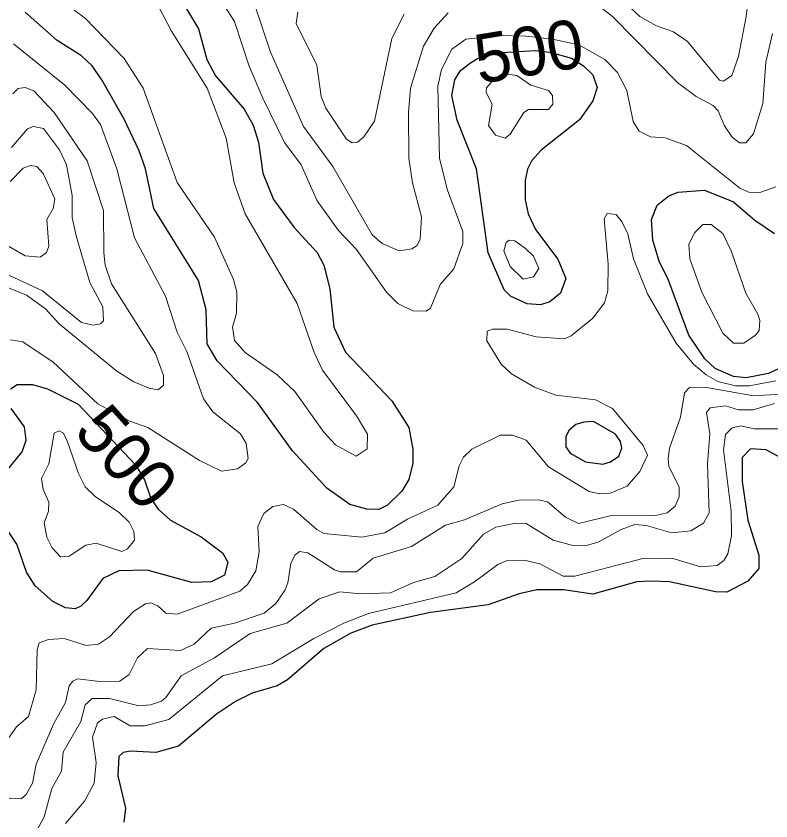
# Model space of a CAD drawing. Extents: x 577 to 602.9, y 7483.8 to 7511.6.
# Drawn here: x 580.152 to 581.387, y 7507.957 to 7509.273 of the extents above; entities that cross this region are included whole.
import ezdxf
from ezdxf.enums import TextEntityAlignment as Align

# ---------------------------------------------------------------- set-up
doc = ezdxf.new("R2010")
doc.units = 0
doc.header["$LTSCALE"] = 0.032
doc.layers.add('1', color=7, linetype='Continuous', lineweight=25)
doc.layers.add('2', color=7, linetype='Continuous', lineweight=13)
doc.layers.add('61', color=7, linetype='Continuous')

msp = doc.modelspace()

# ---------------------------------------------------------------- linework, layer by layer
at = {"layer": '1'}
for points in [[(580.3972, 7509.3415), (580.4505, 7509.2524), (580.464, 7509.2023), (580.4784, 7509.1753), (580.5253, 7509.1212), (580.5396, 7509.095), (580.5483, 7509.0672), (580.5555, 7509.0163), (580.573, 7508.9733), (580.6072, 7508.9272), (580.6445, 7508.8867), (580.6557, 7508.866), (580.6652, 7508.827), (580.6716, 7508.7642), (580.6907, 7508.7236), (580.767, 7508.6441), (580.7948, 7508.6004), (580.8012, 7508.5646), (580.8012, 7508.5416), (580.7948, 7508.5153), (580.7829, 7508.4962), (580.7598, 7508.4732), (580.7455, 7508.466), (580.7257, 7508.4668), (580.6978, 7508.474), (580.6605, 7508.501), (580.604, 7508.5622), (580.5467, 7508.641), (580.4807, 7508.7093), (580.4648, 7508.7372), (580.4632, 7508.7928), (580.4505, 7508.8405), (580.3774, 7508.9582), (580.3639, 7509.0234), (580.3535, 7509.0529), (580.3289, 7509.1045), (580.2923, 7509.1689), (580.2764, 7509.192), (580.2589, 7509.2079), (580.2191, 7509.2334), (580.1666, 7509.2795)], [(581.4016, 7508.6974), (581.3833, 7508.6887), (581.3467, 7508.6815), (581.326, 7508.6839), (581.2958, 7508.6966), (581.2791, 7508.7125), (581.2529, 7508.7515), (581.2195, 7508.8413), (581.2044, 7508.8723), (581.194, 7508.9065), (581.1916, 7508.9407), (581.2012, 7508.9638), (581.2203, 7508.9789), (581.2354, 7508.9853), (581.2783, 7508.9884), (581.326, 7508.9694), (581.361, 7508.9391), (581.3928, 7508.9177)], [(580.1428, 7508.6632), (580.1539, 7508.6704), (580.1786, 7508.6704), (580.2032, 7508.6632), (580.2536, 7508.6383), (580.348, 7508.5384), (580.3622, 7508.5146), (580.3726, 7508.4843), (580.3845, 7508.4668), (580.4044, 7508.4485), (580.4545, 7508.4215), (580.4895, 7508.3952), (580.4982, 7508.3801), (580.4927, 7508.3587), (580.4712, 7508.3475), (580.4394, 7508.3467), (580.3662, 7508.3666), (580.3201, 7508.3658), (580.2939, 7508.3531), (580.2676, 7508.3173), (580.2581, 7508.3078), (580.2486, 7508.3038), (580.2326, 7508.3054), (580.212, 7508.3157), (580.1833, 7508.3412), (580.169, 7508.3634), (580.1531, 7508.4096), (580.1301, 7508.4437)], [(580.1364, 7508.5288), (580.1619, 7508.5606), (580.1682, 7508.5797), (580.1659, 7508.6012), (580.1436, 7508.6314)], [(581.431, 7508.5352), (581.3793, 7508.5638), (581.3538, 7508.5654), (581.3403, 7508.5511), (581.3403, 7508.5121), (581.3491, 7508.4485), (581.3674, 7508.3913), (581.3674, 7508.3698), (581.3491, 7508.3491), (581.3149, 7508.3308), (581.2966, 7508.3316), (581.2211, 7508.3475), (581.19, 7508.3491), (581.1678, 7508.3475), (581.0954, 7508.3277), (581.0477, 7508.3348), (581.004, 7508.3348), (580.9753, 7508.3284), (580.9245, 7508.3102)], [(580.9245, 7508.3102), (580.8298, 7508.2974), (580.7344, 7508.2768), (580.6994, 7508.264), (580.6557, 7508.2386), (580.596, 7508.1877), (580.5793, 7508.1774), (580.538, 7508.1654), (580.511, 7508.1519), (580.4799, 7508.1312), (580.4179, 7508.0788), (580.3805, 7508.0684), (580.3392, 7508.0708), (580.3273, 7508.0684), (580.3201, 7508.0621), (580.3185, 7508.0303), (580.3312, 7507.9778), (580.3281, 7507.9547)]]:
    msp.add_lwpolyline(points, dxfattribs=at)
for points in [[(580.8953, 7509.1968), (580.9203, 7509.2122), (581.0011, 7509.217), (581.0251, 7509.2141), (581.0607, 7509.2045), (581.0803, 7509.192), (581.0954, 7509.1769), (581.1026, 7509.1562), (581.0954, 7509.1348), (581.0739, 7509.1037), (581.0111, 7509.0536), (580.996, 7509.0369), (580.9889, 7509.0226), (580.9849, 7509.0043), (580.9849, 7508.9725), (580.9897, 7508.9495), (581.0016, 7508.924), (581.0382, 7508.8755), (581.0517, 7508.8437), (581.0429, 7508.8199), (581.0254, 7508.8056), (581.0103, 7508.8008), (580.9881, 7508.8024), (580.961, 7508.8151), (580.9507, 7508.8254), (580.9245, 7508.8859), (580.9054, 7509.0234), (580.8736, 7509.1029), (580.8648, 7509.1435), (580.8696, 7509.1689), (580.8791, 7509.1841)], [(581.0809, 7508.609), (581.0676, 7508.6052), (581.0572, 7508.5956), (581.0517, 7508.5853), (581.0517, 7508.5686), (581.0588, 7508.5583), (581.0835, 7508.5439), (581.1121, 7508.54), (581.1248, 7508.5439), (581.1384, 7508.5535), (581.1431, 7508.5662), (581.1407, 7508.5773), (581.1328, 7508.5893), (581.097, 7508.6099)]]:
    msp.add_lwpolyline(points, close=True, dxfattribs=at)
at = {"layer": '2'}
for points in [[(581.4151, 7509.4059), (581.3849, 7509.3972), (581.3737, 7509.39), (581.3666, 7509.3805), (581.3562, 7509.3518), (581.3467, 7509.2723), (581.334, 7509.2071), (581.3232, 7509.1758), (581.3093, 7509.1666)], [(580.247, 7509.2827), (580.2652, 7509.2699), (580.3289, 7509.2039), (580.3599, 7509.1554), (580.4155, 7509.0012), (580.4768, 7508.9113), (580.5078, 7508.8421), (580.5133, 7508.8215), (580.5125, 7508.7873), (580.5062, 7508.7642), (580.5094, 7508.7427), (580.5269, 7508.7229), (580.5793, 7508.6863), (580.608, 7508.6592), (580.6557, 7508.5924), (580.6748, 7508.5718), (580.7082, 7508.5535), (580.7265, 7508.5654), (580.7272, 7508.5893), (580.709, 7508.6195), (580.6533, 7508.6942), (580.6398, 7508.7229), (580.6119, 7508.8032), (580.5269, 7508.9495), (580.5086, 7509.0004), (580.4959, 7509.0735), (580.4648, 7509.1554), (580.406, 7509.2485), (580.3774, 7509.3041)], [(580.8227, 7508.7904), (580.8012, 7508.7912), (580.7765, 7508.8032), (580.7583, 7508.8215), (580.709, 7508.8914), (580.6795, 7508.9224), (580.6445, 7508.9709), (580.6183, 7509.0298), (580.5913, 7509.0664), (580.5555, 7509.1387), (580.5332, 7509.1912), (580.5094, 7509.2644), (580.4925, 7509.2903)], [(580.8131, 7508.9081), (580.8084, 7508.8978), (580.7996, 7508.8922), (580.7789, 7508.889), (580.7511, 7508.901), (580.7344, 7508.9153), (580.67, 7509.0274), (580.6223, 7509.0926), (580.5682, 7509.2143), (580.5412, 7509.2962)], [(581.3896, 7509.2445), (581.3785, 7509.1976), (581.3737, 7509.13), (581.3586, 7509.0807), (581.3459, 7509.0656), (581.3356, 7509.0656), (581.3236, 7509.0751), (581.3109, 7509.0934), (581.3006, 7509.1181), (581.2926, 7509.1268), (581.2648, 7509.1419), (581.2346, 7509.1642), (581.128, 7509.2723), (581.101, 7509.293)], [(580.7869, 7509.2763), (580.767, 7509.2365), (580.7384, 7509.1014), (580.7209, 7509.0759), (580.7105, 7509.0672), (580.7018, 7509.0656), (580.6923, 7509.0719), (580.6589, 7509.1228), (580.6509, 7509.1419), (580.6438, 7509.1928), (580.6104, 7509.2612), (580.6127, 7509.2803)], [(580.8592, 7509.2787), (580.8362, 7509.2532), (580.8187, 7509.2238), (580.7972, 7509.1554), (580.794, 7509.1157), (580.7948, 7509.0409), (580.8004, 7509.0004), (580.8155, 7508.9447), (580.8131, 7508.9081)], [(581.3093, 7509.1666), (581.303, 7509.1682), (581.2505, 7509.2318), (581.2274, 7509.2477), (581.1996, 7509.2572), (581.1725, 7509.2723), (581.1558, 7509.2882)], [(581.3952, 7508.994), (581.369, 7508.9845), (581.3507, 7508.9853), (581.3364, 7508.9916), (581.2489, 7509.0616), (581.2139, 7509.0743), (581.19, 7509.0759), (581.1717, 7509.0847), (581.1614, 7509.1006), (581.1511, 7509.1515), (581.136, 7509.1809), (581.1153, 7509.2023), (581.073, 7509.2262), (581.0299, 7509.2354), (580.9862, 7509.2404), (580.9421, 7509.2414), (580.8879, 7509.2357), (580.8648, 7509.219), (580.8481, 7509.1856), (580.8418, 7509.1586), (580.8449, 7509.0401), (580.8577, 7508.9884), (580.8831, 7508.9209), (580.8831, 7508.901), (580.868, 7508.8596), (580.8457, 7508.8342), (580.8298, 7508.7952), (580.8227, 7508.7904)], [(580.1476, 7509.2278), (580.2319, 7509.1602), (580.2772, 7509.1141), (580.2899, 7509.0958), (580.3169, 7509.0234), (580.3456, 7508.9105), (580.3965, 7508.8151), (580.4155, 7508.7563), (580.4314, 7508.7244), (580.4585, 7508.6473), (580.4736, 7508.6258), (580.5189, 7508.5901), (580.5285, 7508.5742), (580.5316, 7508.5495), (580.5277, 7508.5423), (580.5141, 7508.5328), (580.4879, 7508.5288), (580.4521, 7508.5463), (580.3677, 7508.6), (580.3379, 7508.6108), (580.2855, 7508.6389), (580.2128, 7508.7069), (580.1627, 7508.7403), (580.1428, 7508.7435)], [(580.1468, 7509.1459), (580.1555, 7509.1546), (580.1666, 7509.1562), (580.181, 7509.1507), (580.2144, 7509.1157), (580.2684, 7509.0362), (580.2947, 7508.955), (580.2955, 7508.8867), (580.2979, 7508.866), (580.3082, 7508.835), (580.3798, 7508.7213), (580.3933, 7508.6855), (580.3933, 7508.6696), (580.3845, 7508.6616), (580.3694, 7508.6648), (580.3448, 7508.6751), (580.3169, 7508.6926), (580.2223, 7508.7698), (580.2, 7508.7944), (580.169, 7508.8167), (580.1277, 7508.8334)], [(580.1444, 7509.0584), (580.1706, 7509.0886), (580.1802, 7509.0926), (580.1969, 7509.0894), (580.2231, 7509.0544), (580.2342, 7509.0298), (580.2438, 7508.9797), (580.2438, 7508.9439), (580.2501, 7508.9137), (580.2724, 7508.8374), (580.2939, 7508.7976), (580.2947, 7508.7745), (580.2899, 7508.7698), (580.2788, 7508.7674), (580.2589, 7508.7722), (580.1953, 7508.8238), (580.1332, 7508.8525)], [(580.1293, 7508.9026), (580.1666, 7508.8811), (580.1913, 7508.8787), (580.2016, 7508.8867), (580.2056, 7508.897), (580.2024, 7508.9407), (580.2125, 7508.9586), (580.2152, 7508.9741), (580.1961, 7509.0155), (580.1857, 7509.0274), (580.1754, 7509.029), (580.1635, 7509.0242), (580.142, 7509.0028)], [(580.9443, 7508.5877), (580.9642, 7508.5877), (580.9865, 7508.5797), (581.0231, 7508.536), (581.0898, 7508.4954), (581.1065, 7508.4915), (581.1232, 7508.4923), (581.1519, 7508.5042), (581.1725, 7508.528), (581.1853, 7508.5551), (581.1781, 7508.571), (581.128, 7508.6314), (581.1002, 7508.6457), (581.035, 7508.6529), (581, 7508.6664), (580.9626, 7508.6879), (580.9459, 7508.7038), (580.9221, 7508.7419), (580.9229, 7508.7578), (580.9316, 7508.761), (580.9555, 7508.761), (581.0032, 7508.7483), (581.0493, 7508.7451), (581.0604, 7508.7499), (581.0954, 7508.7793), (581.1145, 7508.804), (581.1201, 7508.8238), (581.1209, 7508.8676), (581.114, 7508.9417), (581.1193, 7508.9505), (581.1336, 7508.9487), (581.1439, 7508.936), (581.1527, 7508.9169), (581.1622, 7508.8763), (581.1853, 7508.8191), (581.2322, 7508.738), (581.2604, 7508.7036), (581.2812, 7508.6864), (581.3001, 7508.6756), (581.3291, 7508.6684), (581.3517, 7508.6684), (581.3952, 7508.6767)], [(580.577, 7508.3125), (580.5921, 7508.3348), (580.5968, 7508.3459), (580.6016, 7508.3785), (580.6088, 7508.3921), (580.6159, 7508.3976), (580.6294, 7508.3952), (580.6732, 7508.3674), (580.6827, 7508.3642), (580.709, 7508.3642), (580.736, 7508.3865), (580.7988, 7508.4056), (580.8545, 7508.4406), (580.8855, 7508.4493), (580.9475, 7508.4756), (580.9745, 7508.4811), (581.0064, 7508.4819), (581.0215, 7508.4787), (581.0509, 7508.4533), (581.0724, 7508.443), (581.124, 7508.4557), (581.1988, 7508.4565), (581.2171, 7508.4604), (581.2306, 7508.4716), (581.237, 7508.4867), (581.237, 7508.5026), (581.2203, 7508.5368), (581.2187, 7508.5495), (581.2211, 7508.5662), (581.2393, 7508.6171), (581.2457, 7508.6569), (581.2537, 7508.6656), (581.2791, 7508.6664), (581.3586, 7508.6521), (581.4222, 7508.6561)], [(580.7646, 7508.33), (580.802, 7508.3467), (580.837, 7508.3563), (580.8815, 7508.3857), (580.9165, 7508.4255), (580.9372, 7508.4374), (580.9698, 7508.4437), (580.9865, 7508.443), (581.031, 7508.4159), (581.0628, 7508.4072), (581.0867, 7508.408), (581.1042, 7508.4127), (581.1423, 7508.4334), (581.1646, 7508.4414), (581.1829, 7508.4398), (581.225, 7508.4278), (581.256, 7508.431), (581.2767, 7508.4437), (581.2863, 7508.4604), (581.2831, 7508.5408), (581.2871, 7508.5901), (581.2815, 7508.625), (581.2878, 7508.6322), (581.3125, 7508.6354), (581.334, 7508.629), (581.3578, 7508.629), (581.3928, 7508.6394)], [(581.4024, 7508.598), (581.3594, 7508.598), (581.3379, 7508.6028), (581.3236, 7508.5996), (581.3125, 7508.5885), (581.3093, 7508.5638), (581.322, 7508.4636), (581.3228, 7508.4231), (581.3165, 7508.3937), (581.3101, 7508.3825), (581.299, 7508.3746), (581.2719, 7508.3722), (581.225, 7508.3865), (581.1773, 7508.3857), (581.066, 7508.3571), (581.0469, 7508.3571), (581.0087, 7508.377), (580.9833, 7508.3833), (580.9555, 7508.3825), (580.9404, 7508.3762), (580.9022, 7508.3475), (580.872, 7508.33), (580.7288, 7508.2958), (580.6883, 7508.2799), (580.639, 7508.2553), (580.5706, 7508.2139), (580.4895, 7508.1941), (580.402, 7508.1225), (580.3623, 7508.1122), (580.3384, 7508.1122), (580.3122, 7508.1273), (580.2931, 7508.1233), (580.2851, 7508.1169), (580.2772, 7508.0939), (580.2827, 7508.0525), (580.2796, 7508.0183), (580.2637, 7507.9889), (580.2326, 7507.9523)], [(580.1396, 7508.0923), (580.1523, 7508.1106), (580.1722, 7508.1273), (580.1849, 7508.171), (580.1865, 7508.2362), (580.1897, 7508.2481), (580.2048, 7508.2537), (580.2303, 7508.2553), (580.2668, 7508.2434), (580.2867, 7508.2457), (580.305, 7508.2577), (580.344, 7508.299), (580.3639, 7508.3117), (580.3726, 7508.3133), (580.3837, 7508.3086), (580.3972, 7508.2966), (580.4155, 7508.295), (580.5181, 7508.3324), (580.5308, 7508.3436), (580.5444, 7508.3658), (580.5499, 7508.3968), (580.5475, 7508.4382), (580.5571, 7508.4597), (580.5722, 7508.4708), (580.5897, 7508.474), (580.6056, 7508.4668), (580.6438, 7508.4334), (580.6557, 7508.427), (580.7177, 7508.4207), (580.7551, 7508.4278), (580.7925, 7508.4501), (580.8418, 7508.4732), (580.868, 7508.5034), (580.8767, 7508.5376), (580.8839, 7508.5519), (580.8974, 7508.5646), (580.9443, 7508.5877)], [(580.1698, 7507.9118), (580.1977, 7507.9635), (580.2104, 7508.0096), (580.2263, 7508.0382), (580.2287, 7508.0692), (580.2581, 7508.1193), (580.2652, 7508.1464), (580.2764, 7508.1567), (580.305, 7508.1567), (580.3527, 7508.1448), (580.3718, 7508.1464), (580.3901, 7508.1527), (580.3972, 7508.1583), (580.4219, 7508.1941), (580.4768, 7508.2235), (580.5348, 7508.2632), (580.5952, 7508.2799), (580.6477, 7508.3197), (580.6819, 7508.3316), (580.7153, 7508.3284), (580.7646, 7508.33)], [(580.1404, 7507.9937), (580.1603, 7507.9929), (580.1682, 7508), (580.1786, 7508.0183), (580.1849, 7508.0493), (580.2136, 7508.1161), (580.2326, 7508.1503), (580.239, 7508.1774), (580.2446, 7508.1853), (580.2525, 7508.1893), (580.2891, 7508.1845), (580.3217, 7508.1853), (580.3368, 7508.1964), (580.3503, 7508.2235), (580.367, 7508.2386), (580.4211, 7508.2354), (580.4434, 7508.2457), (580.4712, 7508.272), (580.5094, 7508.2799), (580.5579, 7508.2966), (580.577, 7508.3125)]]:
    msp.add_lwpolyline(points, dxfattribs=at)
for points in [[(581.0231, 7509.1515), (581.0294, 7509.1435), (581.0302, 7509.1292), (581.0231, 7509.1204), (580.9904, 7509.1204), (580.9825, 7509.1157), (580.9602, 7509.0799), (580.9523, 7509.0735), (580.9364, 7509.0783), (580.9252, 7509.0942), (580.9308, 7509.1292), (580.9213, 7509.1483), (580.9215, 7509.1557), (580.9298, 7509.1652), (580.9445, 7509.177), (580.9528, 7509.1787), (580.9711, 7509.1758), (580.9941, 7509.1604)], [(581.3658, 7508.7857), (581.3459, 7508.8199), (581.322, 7508.889), (581.3085, 7508.9177), (581.2894, 7508.932), (581.2759, 7508.932), (581.2624, 7508.9193), (581.2529, 7508.9002), (581.2544, 7508.8763), (581.2743, 7508.8215), (581.3085, 7508.7547), (581.326, 7508.738), (581.3427, 7508.738), (581.362, 7508.7512), (581.3676, 7508.759), (581.369, 7508.7752)], [(580.9857, 7508.893), (580.9984, 7508.8803), (581.0071, 7508.8604), (580.9984, 7508.8469), (580.9817, 7508.8429), (580.9602, 7508.8636), (580.9499, 7508.889), (580.9539, 7508.9026), (580.9586, 7508.9065), (580.9682, 7508.9057)], [(580.2358, 7508.5765), (580.2541, 7508.5249), (580.2652, 7508.5034), (580.2812, 7508.4875), (580.3209, 7508.4604), (580.3368, 7508.4453), (580.3448, 7508.4302), (580.3456, 7508.4159), (580.3344, 7508.4016), (580.3249, 7508.3976), (580.2827, 7508.4111), (580.266, 7508.408), (580.239, 7508.3897), (580.2247, 7508.3889), (580.2112, 7508.4032), (580.2024, 7508.4207), (580.1977, 7508.4445), (580.2048, 7508.4636), (580.2056, 7508.4779), (580.1961, 7508.4986), (580.1937, 7508.5169), (580.2056, 7508.5408), (580.2144, 7508.5909), (580.2223, 7508.5948), (580.2295, 7508.5909)]]:
    msp.add_lwpolyline(points, close=True, dxfattribs=at)

# ---------------------------------------------------------------- texts
at = {"layer": '61'}
for rotation, p in [(9.279, (580.9972, 7509.1766)), (311.769, (580.3035, 7508.5255))]:
    msp.add_text('500', height=0.08, rotation=rotation, dxfattribs=at).set_placement(p, align=Align.CENTER)

doc.saveas('drawing.dxf')
